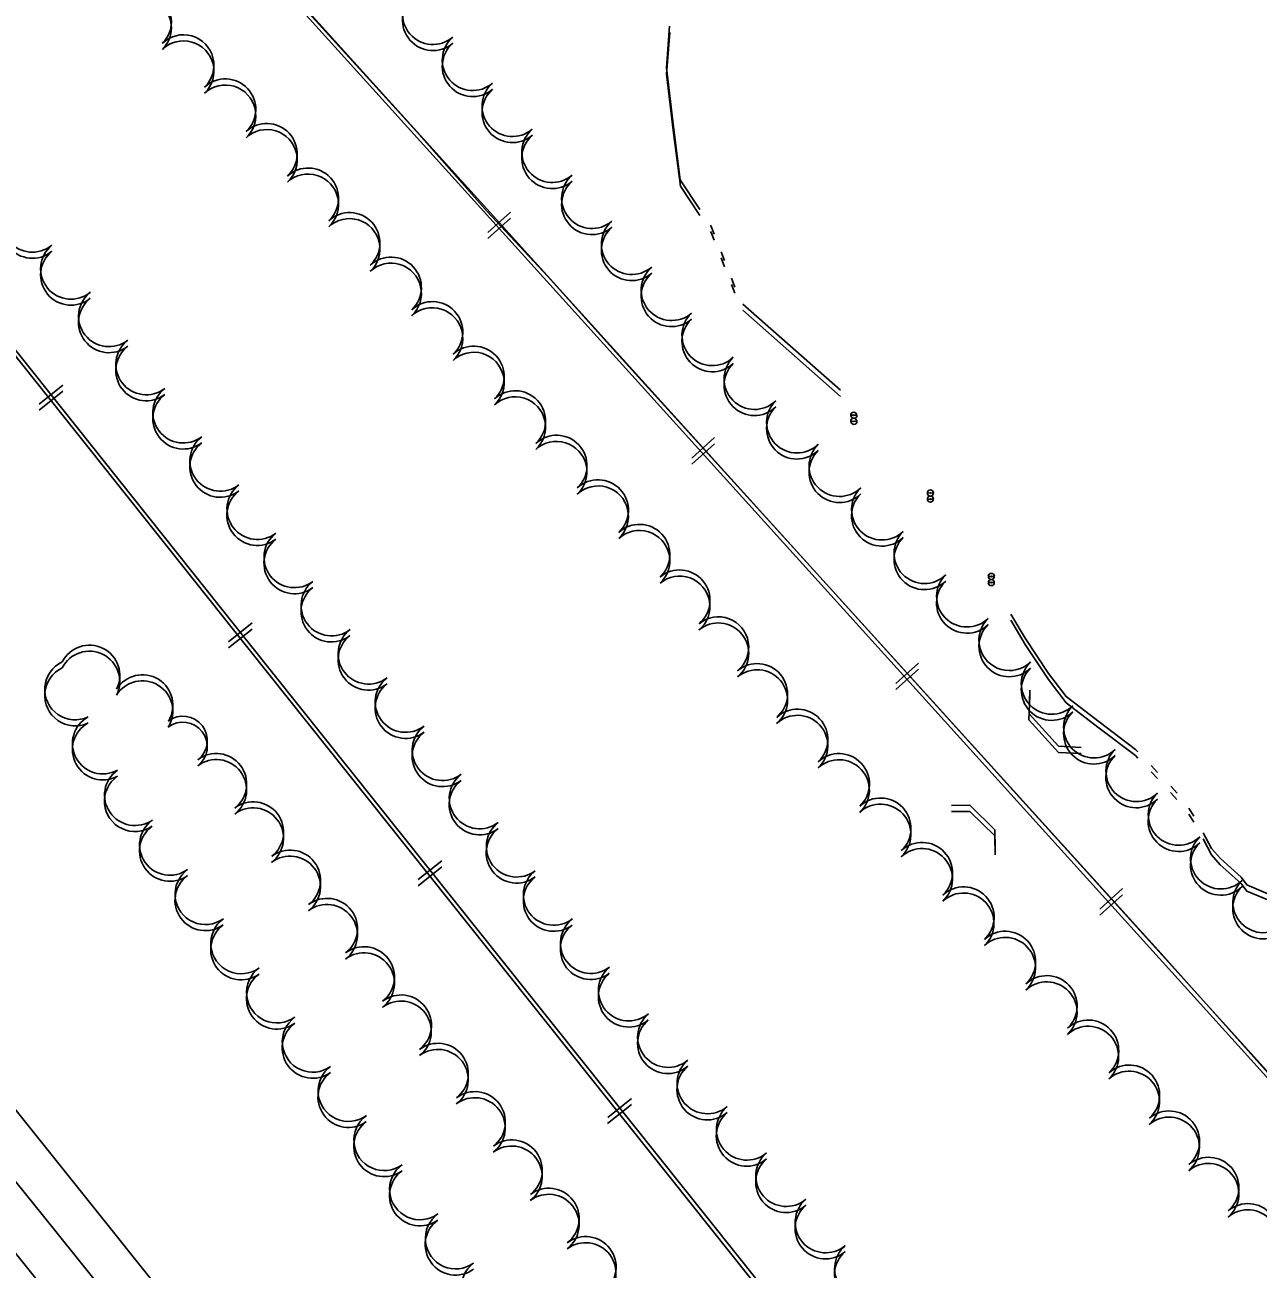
# Model space of a CAD drawing. Extents: x -25029 to 2274964, y -81170 to 687028.
# Drawn here: x 14441.4 to 14847, y -66669.9 to -66260.7 of the extents above; entities that cross this region are included whole.
import ezdxf

# ---------------------------------------------------------------- set-up
doc = ezdxf.new("R2010")
doc.units = 0
for name, color, linetype in [('CULVERT', 7, 'Continuous'), ('RD_X_RR_1', 7, 'Continuous'), ('RR', 7, 'Continuous'), ('TREES', 7, 'Continuous'), ('WATER', 7, 'Continuous')]:
    doc.layers.add(name, color=color, linetype=linetype)

msp = doc.modelspace()

# ---------------------------------------------------------------- linework, layer by layer
at = {"layer": 'CULVERT'}
for p, q in [((14771.63, -66487.26), (14771.92, -66479.49)), ((14771.62, -66489.28), (14771.91, -66481.51)), ((14781.3, -66497.94), (14771.63, -66487.26)), ((14781.29, -66499.96), (14771.62, -66489.28)), ((14781.29, -66499.96), (14788.74, -66500.34)), ((14781.3, -66497.94), (14788.75, -66498.32)), ((14752.14, -66517.32), (14746.18, -66517.39)), ((14752.14, -66517.32), (14760.36, -66525.36)), ((14752.12, -66519.34), (14746.16, -66519.41)), ((14752.12, -66519.34), (14760.34, -66527.38)), ((14760.36, -66525.36), (14760.5, -66531.56)), ((14760.34, -66527.38), (14760.48, -66533.58))]:
    msp.add_line(p, q, dxfattribs=at)
at = {"layer": 'RD_X_RR_1'}
for points in [[(13395.32, -65339.7), (13433.44, -65379.28), (13463.82, -65409.95), (13492.47, -65440.8), (13591.27, -65564.71), (13711.58, -65713.75), (13824.74, -65854.3), (13933.55, -65990.23), (14049.24, -66134.04), (14148.44, -66257.15), (14235.08, -66364.58), (14328.8, -66481.51), (14418.84, -66593.15), (14492.79, -66685.52), (14565.53, -66775.51), (14617.24, -66840.21), (14786.46, -67050.75), (14843.9, -67123.08), (14887.83, -67178.38), (14946.29, -67249.94), (15021.26, -67343.83), (15079.62, -67417.38), (15113.87, -67460.1)], [(15118.51, -66920.09), (15102.46, -66899.16), (15084.34, -66876.1), (15065.82, -66853.33), (15031.18, -66810.62), (14998.07, -66771.73), (14964.26, -66732.51), (14917.1, -66680.24), (14867.87, -66625.06), (14814.07, -66565.02), (14709.26, -66449.36), (14635.59, -66368.17), (14613.38, -66343.41), (14593.45, -66322.12), (14570.23, -66295.75), (14491.74, -66209.34), (14426.57, -66137), (14377.08, -66081.61), (14319.17, -66018.35), (14262.81, -65956.05), (14208.8, -65896.69), (14165.77, -65847.92), (14115.8, -65793.21), (14062.6, -65734.19)], [(14705.67, -66996.44), (14671.97, -66955.24), (14624.39, -66895.49), (14591.49, -66856.28), (14559.92, -66816.12), (14519.13, -66765.22), (14431.1, -66655.72), (14394.79, -66610.54), (14366.78, -66576.31), (14329.57, -66529.5), (14295.88, -66487.65), (14251.05, -66433.1), (14212.63, -66384.7), (14170.38, -66331.79), (14141.63, -66296.08), (14109.2, -66255.1), (14058.94, -66192.94)], [(15113.68, -67482.29), (15053.21, -67405.1), (14938.66, -67262.69), (14839.21, -67141.07), (14724.71, -66998.18), (14619.91, -66867.6), (14566.02, -66799.66), (14513.32, -66734.3), (14447.05, -66651.91), (14373.1, -66560.22), (14259.35, -66417.98), (14200.97, -66345.77), (14147.94, -66279.06), (14088.82, -66205.43)]]:
    msp.add_lwpolyline(points, dxfattribs=at)
at = {"layer": 'RR'}
for p, q in [((14593.68, -66328.98), (14601.1, -66322.27)), ((14593.69, -66330.98), (14601.11, -66324.27)), ((14446.07, -66385.4), (14453.89, -66379.17)), ((14446.07, -66387.38), (14453.89, -66381.15)), ((14660.77, -66403.14), (14668.19, -66396.43)), ((14660.77, -66405.15), (14668.19, -66398.44)), ((14508.35, -66465.61), (14516.17, -66459.38)), ((14508.36, -66463.62), (14516.18, -66457.39)), ((14727.85, -66479.31), (14735.27, -66472.6)), ((14727.86, -66477.3), (14735.28, -66470.58)), ((14570.71, -66543.79), (14578.53, -66537.56)), ((14570.73, -66541.79), (14578.55, -66535.56)), ((14794.96, -66551.45), (14802.37, -66544.74)), ((14794.94, -66553.47), (14802.35, -66546.76)), ((14633.06, -66621.97), (14640.88, -66615.74)), ((14633.09, -66619.97), (14640.91, -66613.74))]:
    msp.add_line(p, q, dxfattribs=at)
for points in [[(13826.29, -65472.46), (14076.74, -65750.13), (14304.8, -66002.33), (14582.94, -66309.66), (14853.98, -66609.23), (15003.77, -66777.97), (15044.98, -66826.17), (15085.86, -66877.19), (15120.25, -66921.33), (15161.85, -66977.65), (15238.3, -67088.41), (15251.73, -67108.38)], [(13826.4, -65474.36), (14076.82, -65752.07), (14304.85, -66004.29), (14582.95, -66311.66), (14853.95, -66611.26), (15003.72, -66780.02), (15044.93, -66828.22), (15085.8, -66879.25), (15120.18, -66923.39), (15161.78, -66979.72), (15238.21, -67090.49), (15251.64, -67110.46)], [(13794.58, -65561.94), (13949, -65754.78), (14132.49, -65984.38), (14275.51, -66163.19), (14514.69, -66463.55), (14792.58, -66811.85), (15048.02, -67132.51), (15251.76, -67387.02)], [(13794.68, -65563.84), (13949.08, -65756.7), (14132.54, -65986.32), (14275.54, -66165.15), (14514.68, -66465.54), (14792.53, -66813.87), (15047.93, -67134.56), (15251.64, -67389.1)]]:
    msp.add_lwpolyline(points, dxfattribs=at)
at = {"layer": 'TREES'}
for centre, radius, start, end in [((14479.6, -66259.64), 10, 314.5226, 134.5226), ((14479.61, -66261.63), 10, 314.5156, 134.5156), ((14575.59, -66257.16), 10, 130.8524, 310.8524), ((14575.6, -66259.16), 10, 130.8454, 310.8454), ((14493.57, -66273.96), 10, 314.0442, 134.0442), ((14493.58, -66275.95), 10, 314.0372, 134.0372), ((14588.67, -66272.29), 10, 130.8524, 310.8524), ((14588.68, -66274.29), 10, 130.8454, 310.8454), ((14507.33, -66288.47), 10, 312.9132, 132.9132), ((14601.75, -66287.42), 10, 130.8524, 310.8524), ((14507.34, -66290.47), 10, 312.9062, 132.9062), ((14601.76, -66289.42), 10, 130.8454, 310.8454), ((14520.95, -66303.12), 10, 312.9132, 132.9132), ((14520.95, -66305.12), 10, 312.9062, 132.9062), ((14614.83, -66302.54), 10, 130.8524, 310.8524), ((14614.84, -66304.55), 10, 130.8454, 310.8454), ((14534.56, -66317.77), 10, 312.9132, 132.9132), ((14534.57, -66319.76), 10, 312.9062, 132.9062), ((14627.92, -66317.67), 10, 130.8524, 310.8524), ((14627.92, -66319.68), 10, 130.8454, 310.8454), ((14443.87, -66325.46), 10, 129.4543, 309.4543), ((14443.87, -66327.45), 10, 129.4473, 309.4473), ((14548.18, -66332.42), 10, 312.9132, 132.9132), ((14548.18, -66334.41), 10, 312.9062, 132.9062), ((14641, -66332.8), 10, 130.8524, 310.8524), ((14641, -66334.81), 10, 130.8454, 310.8454), ((14456.58, -66340.91), 10, 129.4543, 309.4543), ((14456.58, -66342.89), 10, 129.4473, 309.4473), ((14561.8, -66347.06), 10, 312.9132, 132.9132), ((14561.8, -66349.06), 10, 312.9062, 132.9062), ((14654.08, -66347.93), 10, 130.8524, 310.8524), ((14654.08, -66349.94), 10, 130.8454, 310.8454), ((14469.07, -66356.52), 10, 127.9009, 307.9009), ((14469.07, -66358.51), 10, 127.8939, 307.8939), ((14575.42, -66361.71), 10, 312.9132, 132.9132), ((14575.42, -66363.71), 10, 312.9062, 132.9062), ((14667.49, -66364.77), 10, 133.4226, 313.4226), ((14667.5, -66362.75), 10, 133.4296, 313.4296), ((14481.31, -66372.34), 10, 127.5379, 307.5379), ((14481.31, -66374.33), 10, 127.5309, 307.5309), ((14589.03, -66378.36), 10, 312.9062, 132.9062), ((14589.04, -66376.36), 10, 312.9132, 132.9132), ((14681.36, -66377.17), 10, 134.3213, 314.3213), ((14681.35, -66379.18), 10, 134.3143, 314.3143), ((14493.49, -66388.2), 10, 127.5379, 307.5379), ((14493.49, -66390.19), 10, 127.5309, 307.5309), ((14602.65, -66391.01), 10, 312.9132, 132.9132), ((14602.65, -66393.01), 10, 312.9062, 132.9062), ((14695.33, -66391.48), 10, 134.3213, 314.3213), ((14695.33, -66393.49), 10, 134.3143, 314.3143), ((14505.67, -66406.05), 10, 127.5309, 307.5309), ((14505.68, -66404.06), 10, 127.5379, 307.5379), ((14616.27, -66405.66), 10, 312.9132, 132.9132), ((14616.26, -66407.66), 10, 312.9062, 132.9062), ((14709.3, -66405.79), 10, 134.3213, 314.3213), ((14709.3, -66407.81), 10, 134.3143, 314.3143), ((14629.89, -66420.3), 10, 312.9132, 132.9132), ((14517.86, -66421.91), 10, 127.5309, 307.5309), ((14517.87, -66419.92), 10, 127.5379, 307.5379), ((14629.88, -66422.31), 10, 312.9062, 132.9062), ((14723.27, -66422.12), 10, 134.3143, 314.3143), ((14723.28, -66420.1), 10, 134.3213, 314.3213), ((14643.5, -66436.96), 10, 312.9062, 132.9062), ((14643.51, -66434.95), 10, 312.9132, 132.9132), ((14737.25, -66434.41), 10, 134.3213, 314.3213), ((14530.04, -66437.77), 10, 127.5309, 307.5309), ((14530.05, -66435.77), 10, 127.5379, 307.5379), ((14737.24, -66436.43), 10, 134.3143, 314.3143), ((14542.24, -66451.63), 10, 127.5379, 307.5379), ((14656.7, -66451.97), 10, 309.7487, 129.7487), ((14656.71, -66449.96), 10, 309.7557, 129.7557), ((14751.21, -66450.74), 10, 134.3143, 314.3143), ((14751.23, -66448.71), 10, 134.3213, 314.3213), ((14542.23, -66453.63), 10, 127.5309, 307.5309), ((14669.46, -66465.37), 10, 309.4632, 129.4632), ((14765.18, -66463.04), 10, 134.1666, 314.1666), ((14554.42, -66467.49), 10, 127.5379, 307.5379), ((14669.45, -66467.38), 10, 309.4562, 129.4562), ((14765.17, -66465.07), 10, 134.1596, 314.1596), ((14554.41, -66469.49), 10, 127.5309, 307.5309), ((14462.62, -66476.66), 10, 333.3349, 153.3349), ((14462.63, -66474.67), 10, 333.3419, 153.3419), ((14457.95, -66481.21), 10, 115.2724, 295.2724), ((14457.97, -66479.23), 10, 115.2794, 295.2794), ((14682.23, -66480.76), 10, 309.9113, 129.9113), ((14779.09, -66479.42), 10, 134.0732, 314.0732), ((14779.1, -66477.4), 10, 134.0802, 314.0802), ((14480.06, -66486.4), 10, 328.2672, 148.2672), ((14480.08, -66484.42), 10, 328.2742, 148.2742), ((14566.61, -66483.35), 10, 127.5379, 307.5379), ((14682.22, -66482.77), 10, 309.9043, 129.9043), ((14566.59, -66485.35), 10, 127.5309, 307.5309), ((14793.02, -66491.77), 10, 134.0802, 314.0802), ((14467.06, -66497.03), 10, 118.8442, 298.8442), ((14493.43, -66496.01), 7.98, 307.4106, 127.4106), ((14695.46, -66497.75), 10, 313.0861, 133.0861), ((14695.48, -66495.73), 10, 313.0931, 133.0931), ((14793, -66493.79), 10, 134.0732, 314.0732), ((14467.04, -66499.02), 10, 118.8372, 298.8372), ((14493.41, -66498), 7.98, 307.4036, 127.4036), ((14578.79, -66499.21), 10, 127.5379, 307.5379), ((14578.78, -66501.21), 10, 127.5309, 307.5309), ((14504.35, -66510.29), 10, 307.4106, 127.4106), ((14709.14, -66510.34), 10, 313.0931, 133.0931), ((14806.91, -66508.16), 10, 134.0732, 314.0732), ((14806.93, -66506.13), 10, 134.0802, 314.0802), ((14504.33, -66512.29), 10, 307.4036, 127.4036), ((14709.13, -66512.36), 10, 313.0861, 133.0861), ((14477.59, -66515.97), 10, 124.9229, 304.9229), ((14477.61, -66513.99), 10, 124.9299, 304.9299), ((14590.96, -66517.07), 10, 127.5309, 307.5309), ((14590.98, -66515.07), 10, 127.5379, 307.5379), ((14820.84, -66520.5), 10, 134.0802, 314.0802), ((14516.5, -66526.18), 10, 307.4106, 127.4106), ((14722.79, -66526.96), 10, 313.0861, 133.0861), ((14722.81, -66524.94), 10, 313.0931, 133.0931), ((14820.82, -66522.53), 10, 134.0732, 314.0732), ((14516.48, -66528.17), 10, 307.4036, 127.4036), ((14489.1, -66532.33), 10, 125.3755, 305.3755), ((14489.13, -66530.34), 10, 125.3825, 305.3825), ((14603.14, -66532.93), 10, 127.5309, 307.5309), ((14603.17, -66530.93), 10, 127.5379, 307.5379), ((14736.47, -66539.55), 10, 313.0931, 133.0931), ((14834.73, -66536.9), 10, 134.0732, 314.0732), ((14834.76, -66534.87), 10, 134.0802, 314.0802), ((14528.65, -66542.07), 10, 307.4106, 127.4106), ((14736.45, -66541.57), 10, 313.0861, 133.0861), ((14528.63, -66544.06), 10, 307.4036, 127.4036), ((14500.77, -66548.57), 10, 126.0056, 306.0056), ((14500.8, -66546.58), 10, 126.0126, 306.0126), ((14615.33, -66548.79), 10, 127.5309, 307.5309), ((14615.35, -66546.79), 10, 127.5379, 307.5379), ((14848.67, -66549.23), 10, 134.0802, 314.0802), ((14750.11, -66556.18), 10, 313.0861, 133.0861), ((14750.14, -66554.15), 10, 313.0931, 133.0931), ((14848.65, -66551.27), 10, 134.0732, 314.0732), ((14540.78, -66559.95), 10, 307.4036, 127.4036), ((14540.8, -66557.95), 10, 307.4106, 127.4106), ((14512.53, -66564.75), 10, 126.0056, 306.0056), ((14512.56, -66562.76), 10, 126.0126, 306.0126), ((14627.51, -66564.65), 10, 127.5309, 307.5309), ((14627.54, -66562.65), 10, 127.5379, 307.5379), ((14763.77, -66570.78), 10, 313.0861, 133.0861), ((14763.8, -66568.76), 10, 313.0931, 133.0931), ((14552.93, -66575.84), 10, 307.4036, 127.4036), ((14552.95, -66573.84), 10, 307.4106, 127.4106), ((14640.04, -66578.25), 10, 129.8744, 309.8744), ((14524.29, -66580.93), 10, 126.0056, 306.0056), ((14524.31, -66578.93), 10, 126.0126, 306.0126), ((14640.01, -66580.26), 10, 129.8674, 309.8674), ((14777.46, -66583.36), 10, 313.0931, 133.0931), ((14777.43, -66585.39), 10, 313.0861, 133.0861), ((14565.08, -66591.72), 10, 307.4036, 127.4036), ((14565.1, -66589.72), 10, 307.4106, 127.4106), ((14536.07, -66595.11), 10, 126.0126, 306.0126), ((14652.93, -66593.54), 10, 130.3668, 310.3668), ((14536.04, -66597.11), 10, 126.0056, 306.0056), ((14652.9, -66595.55), 10, 130.3598, 310.3598), ((14791.1, -66600), 10, 313.0861, 133.0861), ((14791.13, -66597.97), 10, 313.0931, 133.0931), ((14577.22, -66607.61), 10, 307.4036, 127.4036), ((14577.25, -66605.61), 10, 307.4106, 127.4106), ((14547.83, -66611.29), 10, 126.0126, 306.0126), ((14665.85, -66610.79), 10, 130.3598, 310.3598), ((14665.88, -66608.78), 10, 130.3668, 310.3668), ((14804.6, -66612.75), 10, 311.5799, 131.5799), ((14547.8, -66613.29), 10, 126.0056, 306.0056), ((14804.56, -66614.78), 10, 311.5729, 131.5729), ((14589.41, -66621.5), 10, 307.4106, 127.4106), ((14589.37, -66623.5), 10, 307.4036, 127.4036), ((14559.59, -66627.47), 10, 126.0126, 306.0126), ((14678.8, -66626.03), 10, 130.3598, 310.3598), ((14678.84, -66624.02), 10, 130.3668, 310.3668), ((14817.67, -66629.88), 10, 310.3558, 130.3558), ((14817.71, -66627.85), 10, 310.3628, 130.3628), ((14559.56, -66629.47), 10, 126.0056, 306.0056), ((14601.56, -66637.38), 10, 307.4106, 127.4106), ((14601.52, -66639.39), 10, 307.4036, 127.4036), ((14691.79, -66639.26), 10, 130.3668, 310.3668), ((14571.35, -66643.65), 10, 126.0126, 306.0126), ((14691.75, -66641.27), 10, 130.3598, 310.3598), ((14830.63, -66645.12), 10, 310.3558, 130.3558), ((14830.66, -66643.09), 10, 310.3628, 130.3628), ((14571.32, -66645.65), 10, 126.0056, 306.0056), ((14613.71, -66653.27), 10, 307.4106, 127.4106), ((14613.67, -66655.27), 10, 307.4036, 127.4036), ((14704.74, -66654.5), 10, 130.3668, 310.3668), ((14843.61, -66658.33), 10, 310.3628, 130.3628), ((14583.11, -66659.82), 10, 126.0126, 306.0126), ((14704.71, -66656.51), 10, 130.3598, 310.3598), ((14843.58, -66660.36), 10, 310.3558, 130.3558), ((14583.07, -66661.83), 10, 126.0056, 306.0056), ((14625.84, -66669.17), 10, 307.2989, 127.2989), ((14625.8, -66671.17), 10, 307.2919, 127.2919), ((14717.66, -66671.75), 10, 130.3598, 310.3598), ((14717.7, -66669.74), 10, 130.3668, 310.3668), ((14594.87, -66676), 10, 126.0126, 306.0126)]:
    msp.add_arc(centre, radius, start, end, dxfattribs=at)
at = {"layer": 'WATER'}
for p, q in [((14670.36, -66335.3), (14671.5, -66338.21)), ((14670.37, -66337.31), (14671.51, -66340.22)), ((14673.78, -66344.03), (14674.92, -66346.94)), ((14673.79, -66346.04), (14674.93, -66348.95)), ((14677.54, -66352.53), (14709.59, -66380.85)), ((14677.54, -66354.54), (14709.59, -66382.86)), ((14811.76, -66504.29), (14813.93, -66506.53)), ((14811.75, -66506.31), (14813.92, -66508.56)), ((14818.21, -66513.1), (14820.29, -66515.43)), ((14818.22, -66511.07), (14820.31, -66513.4)), ((14824.17, -66520.31), (14825.86, -66522.94)), ((14824.19, -66518.28), (14825.88, -66520.91))]:
    msp.add_line(p, q, dxfattribs=at)
for points in [[(14653.44, -66261.18), (14652.36, -66274.86), (14654.74, -66294.19), (14656.96, -66311.7), (14663.4, -66321.41)], [(14653.46, -66263.19), (14652.37, -66276.87), (14654.75, -66296.2), (14656.97, -66313.71), (14663.41, -66323.42)], [(14666.85, -66326.62), (14667.1, -66326.99), (14668.08, -66329.48)], [(14666.86, -66328.63), (14667.11, -66329), (14668.09, -66331.49)], [(14765.69, -66454.44), (14770.4, -66462.41), (14778.01, -66474), (14783.81, -66481.61), (14794.68, -66489.94), (14806.64, -66499), (14807.41, -66499.8)], [(14765.68, -66456.46), (14770.39, -66464.43), (14778, -66476.02), (14783.8, -66483.63), (14794.67, -66491.96), (14806.63, -66501.02), (14807.4, -66501.82)], [(14828.86, -66528.42), (14831.64, -66533.62), (14834.54, -66536.88), (14841.43, -66543.04), (14843.24, -66545.58), (14850.13, -66548.47), (14857.52, -66551.91), (14869.08, -66558.49), (14873.84, -66563.98), (14876.14, -66566.87)], [(14828.88, -66526.39), (14831.66, -66531.59), (14834.56, -66534.85), (14841.45, -66541.01), (14843.26, -66543.55), (14850.15, -66546.44), (14857.54, -66549.88), (14869.1, -66556.46), (14873.86, -66561.95), (14876.16, -66564.84)]]:
    msp.add_lwpolyline(points, dxfattribs=at)
for points in [[(14714.06, -66389.17), (14714.04, -66389.07), (14714.03, -66389.07), (14714.03, -66389.06), (14714.02, -66389.06), (14714.02, -66389.06), (14714.01, -66389.07), (14714.01, -66389.07), (14713.99, -66389.17), (14713.03, -66388.99), (14713.08, -66388.71), (14713.29, -66388.38), (14713.62, -66388.15), (14714.01, -66388.07), (14714.4, -66388.14), (14714.73, -66388.36), (14714.95, -66388.69), (14715.01, -66388.98)], [(14713.99, -66388.98), (14714.01, -66389.08), (14714.01, -66389.09), (14714.02, -66389.09), (14714.02, -66389.09), (14714.03, -66389.09), (14714.03, -66389.09), (14714.04, -66389.08), (14714.06, -66388.99), (14715.01, -66389.17), (14714.96, -66389.45), (14714.75, -66389.78), (14714.42, -66390), (14714.03, -66390.09), (14713.64, -66390.01), (14713.31, -66389.8), (14713.09, -66389.47), (14713.03, -66389.17)], [(14714.06, -66391.18), (14714.04, -66391.08), (14714.03, -66391.08), (14714.03, -66391.07), (14714.02, -66391.07), (14714.02, -66391.07), (14714.01, -66391.08), (14714.01, -66391.08), (14713.99, -66391.18), (14713.03, -66391), (14713.08, -66390.72), (14713.29, -66390.39), (14713.62, -66390.16), (14714.01, -66390.08), (14714.4, -66390.15), (14714.73, -66390.37), (14714.95, -66390.7), (14715.01, -66390.99)], [(14713.99, -66390.99), (14714.01, -66391.09), (14714.01, -66391.1), (14714.02, -66391.1), (14714.02, -66391.1), (14714.03, -66391.1), (14714.03, -66391.1), (14714.04, -66391.09), (14714.06, -66391), (14715.01, -66391.18), (14714.96, -66391.46), (14714.75, -66391.79), (14714.42, -66392.01), (14714.03, -66392.1), (14713.64, -66392.02), (14713.31, -66391.81), (14713.09, -66391.48), (14713.03, -66391.18)], [(14739.24, -66414.73), (14739.22, -66414.63), (14739.22, -66414.63), (14739.21, -66414.62), (14739.21, -66414.62), (14739.2, -66414.62), (14739.2, -66414.63), (14739.19, -66414.63), (14739.17, -66414.73), (14738.22, -66414.55), (14738.27, -66414.27), (14738.48, -66413.94), (14738.81, -66413.71), (14739.2, -66413.63), (14739.59, -66413.7), (14739.92, -66413.92), (14740.14, -66414.25), (14740.2, -66414.54)], [(14739.17, -66414.54), (14739.19, -66414.64), (14739.2, -66414.65), (14739.2, -66414.65), (14739.21, -66414.65), (14739.21, -66414.65), (14739.22, -66414.65), (14739.22, -66414.64), (14739.24, -66414.55), (14740.2, -66414.73), (14740.15, -66415), (14739.93, -66415.34), (14739.61, -66415.56), (14739.22, -66415.65), (14738.83, -66415.57), (14738.5, -66415.35), (14738.28, -66415.03), (14738.22, -66414.73)], [(14739.24, -66416.75), (14739.22, -66416.65), (14739.22, -66416.65), (14739.21, -66416.64), (14739.21, -66416.64), (14739.2, -66416.64), (14739.2, -66416.65), (14739.19, -66416.65), (14739.17, -66416.75), (14738.22, -66416.57), (14738.27, -66416.29), (14738.48, -66415.96), (14738.81, -66415.73), (14739.2, -66415.65), (14739.59, -66415.72), (14739.92, -66415.94), (14740.14, -66416.27), (14740.2, -66416.56)], [(14739.17, -66416.56), (14739.19, -66416.66), (14739.2, -66416.67), (14739.2, -66416.67), (14739.21, -66416.67), (14739.21, -66416.67), (14739.22, -66416.67), (14739.22, -66416.66), (14739.24, -66416.57), (14740.2, -66416.75), (14740.15, -66417.02), (14739.93, -66417.36), (14739.61, -66417.58), (14739.22, -66417.67), (14738.83, -66417.59), (14738.5, -66417.37), (14738.28, -66417.05), (14738.22, -66416.75)], [(14759.27, -66444.2), (14759.25, -66444.09), (14759.24, -66444.09), (14759.24, -66444.09), (14759.23, -66444.09), (14759.23, -66444.09), (14759.22, -66444.09), (14759.22, -66444.1), (14759.2, -66444.19), (14758.24, -66444.01), (14758.29, -66443.73), (14758.51, -66443.4), (14758.83, -66443.17), (14759.22, -66443.09), (14759.61, -66443.16), (14759.94, -66443.38), (14760.16, -66443.71), (14760.22, -66444.01)], [(14759.28, -66442.18), (14759.26, -66442.07), (14759.25, -66442.07), (14759.25, -66442.07), (14759.24, -66442.07), (14759.24, -66442.07), (14759.23, -66442.07), (14759.23, -66442.08), (14759.21, -66442.17), (14758.25, -66441.99), (14758.3, -66441.71), (14758.52, -66441.38), (14758.84, -66441.15), (14759.23, -66441.07), (14759.62, -66441.14), (14759.95, -66441.36), (14760.17, -66441.69), (14760.23, -66441.99)], [(14759.21, -66441.99), (14759.23, -66442.09), (14759.23, -66442.09), (14759.24, -66442.1), (14759.24, -66442.1), (14759.25, -66442.09), (14759.25, -66442.09), (14759.26, -66442.08), (14759.28, -66441.99), (14760.23, -66442.17), (14760.18, -66442.45), (14759.97, -66442.78), (14759.64, -66443.01), (14759.26, -66443.09), (14758.86, -66443.02), (14758.53, -66442.8), (14758.31, -66442.47), (14758.25, -66442.18)], [(14759.2, -66444.01), (14759.22, -66444.11), (14759.22, -66444.11), (14759.23, -66444.12), (14759.23, -66444.12), (14759.24, -66444.11), (14759.24, -66444.11), (14759.25, -66444.1), (14759.27, -66444.01), (14760.22, -66444.19), (14760.17, -66444.47), (14759.96, -66444.8), (14759.63, -66445.03), (14759.25, -66445.11), (14758.85, -66445.04), (14758.52, -66444.82), (14758.3, -66444.49), (14758.24, -66444.2)]]:
    msp.add_lwpolyline(points, close=True, dxfattribs=at)

doc.saveas('drawing.dxf')
